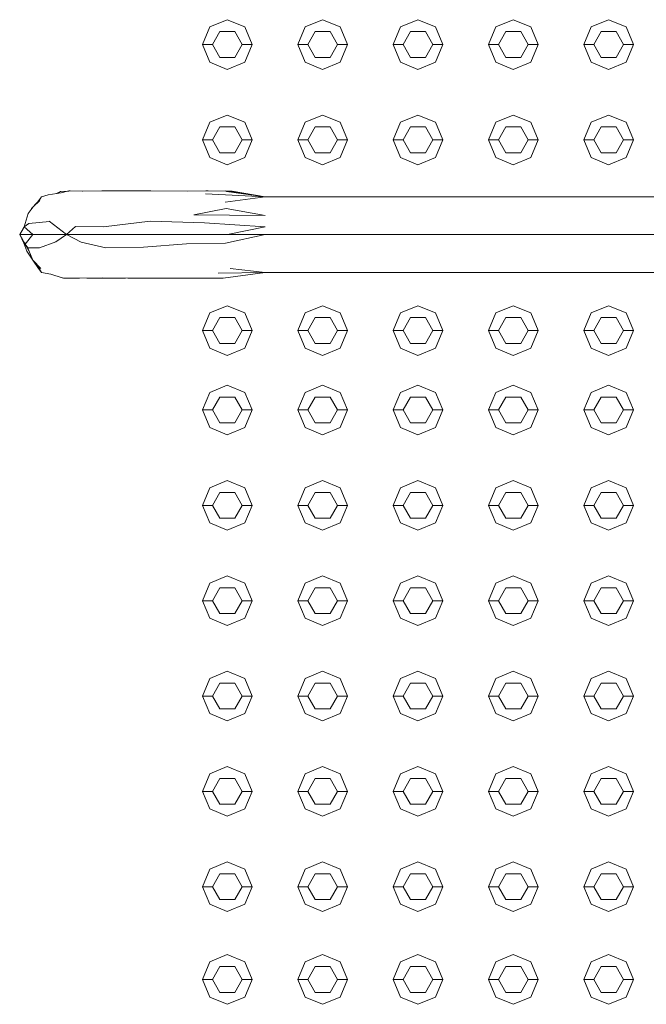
# Model space of a CAD drawing. Header units: millimetres. Extents: x -261 to 187, y -214 to 106.
# Tile 604 of 656: x -215.37 to -215.053, y 11.245 to 11.742. Entities that reach past the tile are written whole.
import ezdxf

# ---------------------------------------------------------------- set-up
doc = ezdxf.new("R2010")
doc.units = ezdxf.units.MM
doc.header["$LTSCALE"] = 0.005
doc.header["$MEASUREMENT"] = 0
doc.layers.add('IFC-Elemento construtivo genérico-Contorno', color=9, linetype='Continuous', lineweight=5)
doc.layers.add('IFC-Escada-Contorno', color=9, linetype='Continuous', lineweight=5)

msp = doc.modelspace()

# ---------------------------------------------------------------- linework, layer by layer
at = {"layer": 'IFC-Elemento construtivo genérico-Contorno', "lineweight": 5}
for p, q in [((-215.27362, 11.73827), (-215.26476, 11.74193)), ((-215.26476, 11.74193), (-215.25591, 11.73827)), ((-215.22553, 11.73827), (-215.21667, 11.74193)), ((-215.21667, 11.74193), (-215.20782, 11.73827)), ((-215.17744, 11.73827), (-215.16858, 11.74193)), ((-215.16858, 11.74193), (-215.15972, 11.73827)), ((-215.12934, 11.73827), (-215.12049, 11.74193)), ((-215.12049, 11.74193), (-215.11163, 11.73827)), ((-215.08125, 11.73827), (-215.0724, 11.74193)), ((-215.0724, 11.74193), (-215.06354, 11.73827)), ((-215.27729, 11.72941), (-215.27362, 11.73827)), ((-215.25591, 11.73827), (-215.25224, 11.72941)), ((-215.22919, 11.72941), (-215.22553, 11.73827)), ((-215.20782, 11.73827), (-215.20415, 11.72941)), ((-215.1811, 11.72941), (-215.17744, 11.73827)), ((-215.15972, 11.73827), (-215.15606, 11.72941)), ((-215.13301, 11.72941), (-215.12934, 11.73827)), ((-215.11163, 11.73827), (-215.10796, 11.72941)), ((-215.08492, 11.72941), (-215.08125, 11.73827)), ((-215.06354, 11.73827), (-215.05987, 11.72941)), ((-215.27228, 11.72941), (-215.26852, 11.73592)), ((-215.26852, 11.73592), (-215.26101, 11.73592)), ((-215.26101, 11.73592), (-215.25725, 11.72941)), ((-215.22418, 11.72941), (-215.22043, 11.73592)), ((-215.22043, 11.73592), (-215.21291, 11.73592)), ((-215.21291, 11.73592), (-215.20916, 11.72941)), ((-215.17609, 11.72941), (-215.17234, 11.73592)), ((-215.17234, 11.73592), (-215.16482, 11.73592)), ((-215.16482, 11.73592), (-215.16107, 11.72941)), ((-215.128, 11.72941), (-215.12425, 11.73592)), ((-215.12425, 11.73592), (-215.11673, 11.73592)), ((-215.11673, 11.73592), (-215.11297, 11.72941)), ((-215.07991, 11.72941), (-215.07615, 11.73592)), ((-215.07615, 11.73592), (-215.06864, 11.73592)), ((-215.06864, 11.73592), (-215.06488, 11.72941)), ((-215.27729, 11.72941), (-215.27228, 11.72941)), ((-215.27729, 11.72941), (-215.27362, 11.72056)), ((-215.27228, 11.72941), (-215.26852, 11.7229)), ((-215.26101, 11.7229), (-215.25725, 11.72941)), ((-215.25725, 11.72941), (-215.25224, 11.72941)), ((-215.25591, 11.72056), (-215.25224, 11.72941)), ((-215.22919, 11.72941), (-215.22418, 11.72941)), ((-215.22919, 11.72941), (-215.22553, 11.72056)), ((-215.22418, 11.72941), (-215.22043, 11.7229)), ((-215.21291, 11.7229), (-215.20916, 11.72941)), ((-215.20916, 11.72941), (-215.20415, 11.72941)), ((-215.20782, 11.72056), (-215.20415, 11.72941)), ((-215.1811, 11.72941), (-215.17609, 11.72941)), ((-215.1811, 11.72941), (-215.17744, 11.72056)), ((-215.17609, 11.72941), (-215.17234, 11.7229)), ((-215.16482, 11.7229), (-215.16107, 11.72941)), ((-215.16107, 11.72941), (-215.15606, 11.72941)), ((-215.15972, 11.72056), (-215.15606, 11.72941)), ((-215.13301, 11.72941), (-215.128, 11.72941)), ((-215.13301, 11.72941), (-215.12934, 11.72056)), ((-215.128, 11.72941), (-215.12425, 11.7229)), ((-215.11673, 11.7229), (-215.11297, 11.72941)), ((-215.11297, 11.72941), (-215.10796, 11.72941)), ((-215.11163, 11.72056), (-215.10796, 11.72941)), ((-215.08492, 11.72941), (-215.07991, 11.72941)), ((-215.08492, 11.72941), (-215.08125, 11.72056)), ((-215.07991, 11.72941), (-215.07615, 11.7229)), ((-215.06864, 11.7229), (-215.06488, 11.72941)), ((-215.06488, 11.72941), (-215.05987, 11.72941)), ((-215.06354, 11.72056), (-215.05987, 11.72941)), ((-215.26852, 11.7229), (-215.26101, 11.7229)), ((-215.22043, 11.7229), (-215.21291, 11.7229)), ((-215.17234, 11.7229), (-215.16482, 11.7229)), ((-215.12425, 11.7229), (-215.11673, 11.7229)), ((-215.07615, 11.7229), (-215.06864, 11.7229)), ((-215.27362, 11.72056), (-215.26476, 11.71689)), ((-215.26476, 11.71689), (-215.25591, 11.72056)), ((-215.22553, 11.72056), (-215.21667, 11.71689)), ((-215.21667, 11.71689), (-215.20782, 11.72056)), ((-215.17744, 11.72056), (-215.16858, 11.71689)), ((-215.16858, 11.71689), (-215.15972, 11.72056)), ((-215.12934, 11.72056), (-215.12049, 11.71689)), ((-215.12049, 11.71689), (-215.11163, 11.72056)), ((-215.08125, 11.72056), (-215.0724, 11.71689)), ((-215.0724, 11.71689), (-215.06354, 11.72056)), ((-215.27362, 11.69018), (-215.26476, 11.69384)), ((-215.26476, 11.69384), (-215.25591, 11.69018)), ((-215.22553, 11.69018), (-215.21667, 11.69384)), ((-215.21667, 11.69384), (-215.20782, 11.69018)), ((-215.17744, 11.69018), (-215.16858, 11.69384)), ((-215.16858, 11.69384), (-215.15972, 11.69018)), ((-215.12934, 11.69018), (-215.12049, 11.69384)), ((-215.12049, 11.69384), (-215.11163, 11.69018)), ((-215.08125, 11.69018), (-215.0724, 11.69384)), ((-215.0724, 11.69384), (-215.06354, 11.69018)), ((-215.27729, 11.68132), (-215.27362, 11.69018)), ((-215.27228, 11.68132), (-215.26852, 11.68783)), ((-215.26852, 11.68783), (-215.26101, 11.68783)), ((-215.26101, 11.68783), (-215.25725, 11.68132)), ((-215.25591, 11.69018), (-215.25224, 11.68132)), ((-215.22919, 11.68132), (-215.22553, 11.69018)), ((-215.22418, 11.68132), (-215.22043, 11.68783)), ((-215.22043, 11.68783), (-215.21291, 11.68783)), ((-215.21291, 11.68783), (-215.20916, 11.68132)), ((-215.20782, 11.69018), (-215.20415, 11.68132)), ((-215.1811, 11.68132), (-215.17744, 11.69018)), ((-215.17609, 11.68132), (-215.17234, 11.68783)), ((-215.17234, 11.68783), (-215.16482, 11.68783)), ((-215.16482, 11.68783), (-215.16107, 11.68132)), ((-215.15972, 11.69018), (-215.15606, 11.68132)), ((-215.13301, 11.68132), (-215.12934, 11.69018)), ((-215.128, 11.68132), (-215.12425, 11.68783)), ((-215.12425, 11.68783), (-215.11673, 11.68783)), ((-215.11673, 11.68783), (-215.11297, 11.68132)), ((-215.11163, 11.69018), (-215.10796, 11.68132)), ((-215.08492, 11.68132), (-215.08125, 11.69018)), ((-215.07991, 11.68132), (-215.07615, 11.68783)), ((-215.07615, 11.68783), (-215.06864, 11.68783)), ((-215.06864, 11.68783), (-215.06488, 11.68132)), ((-215.06354, 11.69018), (-215.05987, 11.68132)), ((-215.27729, 11.68132), (-215.27228, 11.68132)), ((-215.27729, 11.68132), (-215.27362, 11.67247)), ((-215.27228, 11.68132), (-215.26852, 11.67481)), ((-215.26101, 11.67481), (-215.25725, 11.68132)), ((-215.25725, 11.68132), (-215.25224, 11.68132)), ((-215.25591, 11.67247), (-215.25224, 11.68132)), ((-215.22919, 11.68132), (-215.22418, 11.68132)), ((-215.22919, 11.68132), (-215.22553, 11.67247)), ((-215.22418, 11.68132), (-215.22043, 11.67481)), ((-215.21291, 11.67481), (-215.20916, 11.68132)), ((-215.20916, 11.68132), (-215.20415, 11.68132)), ((-215.20782, 11.67247), (-215.20415, 11.68132)), ((-215.1811, 11.68132), (-215.17609, 11.68132)), ((-215.1811, 11.68132), (-215.17744, 11.67247)), ((-215.17609, 11.68132), (-215.17234, 11.67481)), ((-215.16482, 11.67481), (-215.16107, 11.68132)), ((-215.16107, 11.68132), (-215.15606, 11.68132)), ((-215.15972, 11.67247), (-215.15606, 11.68132)), ((-215.13301, 11.68132), (-215.128, 11.68132)), ((-215.13301, 11.68132), (-215.12934, 11.67247)), ((-215.128, 11.68132), (-215.12425, 11.67481)), ((-215.11673, 11.67481), (-215.11297, 11.68132)), ((-215.11297, 11.68132), (-215.10796, 11.68132)), ((-215.11163, 11.67247), (-215.10796, 11.68132)), ((-215.08492, 11.68132), (-215.07991, 11.68132)), ((-215.08492, 11.68132), (-215.08125, 11.67247)), ((-215.07991, 11.68132), (-215.07615, 11.67481)), ((-215.06864, 11.67481), (-215.06488, 11.68132)), ((-215.06488, 11.68132), (-215.05987, 11.68132)), ((-215.06354, 11.67247), (-215.05987, 11.68132)), ((-215.27362, 11.67247), (-215.26476, 11.6688)), ((-215.26852, 11.67481), (-215.26101, 11.67481)), ((-215.26476, 11.6688), (-215.25591, 11.67247)), ((-215.22553, 11.67247), (-215.21667, 11.6688)), ((-215.22043, 11.67481), (-215.21291, 11.67481)), ((-215.21667, 11.6688), (-215.20782, 11.67247)), ((-215.17744, 11.67247), (-215.16858, 11.6688)), ((-215.17234, 11.67481), (-215.16482, 11.67481)), ((-215.16858, 11.6688), (-215.15972, 11.67247)), ((-215.12934, 11.67247), (-215.12049, 11.6688)), ((-215.12425, 11.67481), (-215.11673, 11.67481)), ((-215.12049, 11.6688), (-215.11163, 11.67247)), ((-215.08125, 11.67247), (-215.0724, 11.6688)), ((-215.07615, 11.67481), (-215.06864, 11.67481)), ((-215.0724, 11.6688), (-215.06354, 11.67247)), ((-215.27362, 11.59399), (-215.26476, 11.59766)), ((-215.26476, 11.59766), (-215.25591, 11.59399)), ((-215.22553, 11.59399), (-215.21667, 11.59766)), ((-215.21667, 11.59766), (-215.20782, 11.59399)), ((-215.17744, 11.59399), (-215.16858, 11.59766)), ((-215.16858, 11.59766), (-215.15972, 11.59399)), ((-215.12934, 11.59399), (-215.12049, 11.59766)), ((-215.12049, 11.59766), (-215.11163, 11.59399)), ((-215.08125, 11.59399), (-215.0724, 11.59766)), ((-215.0724, 11.59766), (-215.06354, 11.59399)), ((-215.27729, 11.58514), (-215.27362, 11.59399)), ((-215.25591, 11.59399), (-215.25224, 11.58514)), ((-215.22919, 11.58514), (-215.22553, 11.59399)), ((-215.20782, 11.59399), (-215.20415, 11.58514)), ((-215.1811, 11.58514), (-215.17744, 11.59399)), ((-215.15972, 11.59399), (-215.15606, 11.58514)), ((-215.13301, 11.58514), (-215.12934, 11.59399)), ((-215.11163, 11.59399), (-215.10796, 11.58514)), ((-215.08492, 11.58514), (-215.08125, 11.59399)), ((-215.06354, 11.59399), (-215.05987, 11.58514)), ((-215.27228, 11.58514), (-215.26852, 11.59164)), ((-215.26852, 11.59164), (-215.26101, 11.59164)), ((-215.26101, 11.59164), (-215.25725, 11.58514)), ((-215.22418, 11.58514), (-215.22043, 11.59164)), ((-215.22043, 11.59164), (-215.21291, 11.59164)), ((-215.21291, 11.59164), (-215.20916, 11.58514)), ((-215.17609, 11.58514), (-215.17234, 11.59164)), ((-215.17234, 11.59164), (-215.16482, 11.59164)), ((-215.16482, 11.59164), (-215.16107, 11.58514)), ((-215.128, 11.58514), (-215.12425, 11.59164)), ((-215.12425, 11.59164), (-215.11673, 11.59164)), ((-215.11673, 11.59164), (-215.11297, 11.58514)), ((-215.07991, 11.58514), (-215.07615, 11.59164)), ((-215.07615, 11.59164), (-215.06864, 11.59164)), ((-215.06864, 11.59164), (-215.06488, 11.58514)), ((-215.27729, 11.58514), (-215.27228, 11.58514)), ((-215.27729, 11.58514), (-215.27362, 11.57628)), ((-215.27228, 11.58514), (-215.26852, 11.57863)), ((-215.26101, 11.57863), (-215.25725, 11.58514)), ((-215.25725, 11.58514), (-215.25224, 11.58514)), ((-215.25591, 11.57628), (-215.25224, 11.58514)), ((-215.22919, 11.58514), (-215.22418, 11.58514)), ((-215.22919, 11.58514), (-215.22553, 11.57628)), ((-215.22418, 11.58514), (-215.22043, 11.57863)), ((-215.21291, 11.57863), (-215.20916, 11.58514)), ((-215.20916, 11.58514), (-215.20415, 11.58514)), ((-215.20782, 11.57628), (-215.20415, 11.58514)), ((-215.1811, 11.58514), (-215.17609, 11.58514)), ((-215.1811, 11.58514), (-215.17744, 11.57628)), ((-215.17609, 11.58514), (-215.17234, 11.57863)), ((-215.16482, 11.57863), (-215.16107, 11.58514)), ((-215.16107, 11.58514), (-215.15606, 11.58514)), ((-215.15972, 11.57628), (-215.15606, 11.58514)), ((-215.13301, 11.58514), (-215.128, 11.58514)), ((-215.13301, 11.58514), (-215.12934, 11.57628)), ((-215.128, 11.58514), (-215.12425, 11.57863)), ((-215.11673, 11.57863), (-215.11297, 11.58514)), ((-215.11297, 11.58514), (-215.10796, 11.58514)), ((-215.11163, 11.57628), (-215.10796, 11.58514)), ((-215.08492, 11.58514), (-215.07991, 11.58514)), ((-215.08492, 11.58514), (-215.08125, 11.57628)), ((-215.07991, 11.58514), (-215.07615, 11.57863)), ((-215.06864, 11.57863), (-215.06488, 11.58514)), ((-215.06488, 11.58514), (-215.05987, 11.58514)), ((-215.06354, 11.57628), (-215.05987, 11.58514)), ((-215.26852, 11.57863), (-215.26101, 11.57863)), ((-215.22043, 11.57863), (-215.21291, 11.57863)), ((-215.17234, 11.57863), (-215.16482, 11.57863)), ((-215.12425, 11.57863), (-215.11673, 11.57863)), ((-215.07615, 11.57863), (-215.06864, 11.57863)), ((-215.27362, 11.57628), (-215.26476, 11.57261)), ((-215.26476, 11.57261), (-215.25591, 11.57628)), ((-215.22553, 11.57628), (-215.21667, 11.57261)), ((-215.21667, 11.57261), (-215.20782, 11.57628)), ((-215.17744, 11.57628), (-215.16858, 11.57261)), ((-215.16858, 11.57261), (-215.15972, 11.57628)), ((-215.12934, 11.57628), (-215.12049, 11.57261)), ((-215.12049, 11.57261), (-215.11163, 11.57628)), ((-215.08125, 11.57628), (-215.0724, 11.57261)), ((-215.0724, 11.57261), (-215.06354, 11.57628)), ((-215.27362, 11.55392), (-215.26476, 11.55758)), ((-215.26476, 11.55758), (-215.25591, 11.55392)), ((-215.22553, 11.55392), (-215.21667, 11.55758)), ((-215.21667, 11.55758), (-215.20782, 11.55392)), ((-215.17744, 11.55392), (-215.16858, 11.55758)), ((-215.16858, 11.55758), (-215.15972, 11.55392)), ((-215.12934, 11.55392), (-215.12049, 11.55758)), ((-215.12049, 11.55758), (-215.11163, 11.55392)), ((-215.08125, 11.55392), (-215.0724, 11.55758)), ((-215.0724, 11.55758), (-215.06354, 11.55392)), ((-215.27729, 11.54506), (-215.27362, 11.55392)), ((-215.25591, 11.55392), (-215.25224, 11.54506)), ((-215.22919, 11.54506), (-215.22553, 11.55392)), ((-215.20782, 11.55392), (-215.20415, 11.54506)), ((-215.1811, 11.54506), (-215.17744, 11.55392)), ((-215.15972, 11.55392), (-215.15606, 11.54506)), ((-215.13301, 11.54506), (-215.12934, 11.55392)), ((-215.11163, 11.55392), (-215.10796, 11.54506)), ((-215.08492, 11.54506), (-215.08125, 11.55392)), ((-215.06354, 11.55392), (-215.05987, 11.54506)), ((-215.27228, 11.54506), (-215.26852, 11.55157)), ((-215.26852, 11.55157), (-215.26101, 11.55157)), ((-215.26101, 11.55157), (-215.25725, 11.54506)), ((-215.22418, 11.54506), (-215.22043, 11.55157)), ((-215.22043, 11.55157), (-215.21291, 11.55157)), ((-215.21291, 11.55157), (-215.20916, 11.54506)), ((-215.17609, 11.54506), (-215.17234, 11.55157)), ((-215.17234, 11.55157), (-215.16482, 11.55157)), ((-215.16482, 11.55157), (-215.16107, 11.54506)), ((-215.128, 11.54506), (-215.12425, 11.55157)), ((-215.12425, 11.55157), (-215.11673, 11.55157)), ((-215.11673, 11.55157), (-215.11297, 11.54506)), ((-215.07991, 11.54506), (-215.07615, 11.55157)), ((-215.07615, 11.55157), (-215.06864, 11.55157)), ((-215.06864, 11.55157), (-215.06488, 11.54506)), ((-215.27729, 11.54506), (-215.27228, 11.54506)), ((-215.27729, 11.54506), (-215.27362, 11.53621)), ((-215.27228, 11.54506), (-215.26852, 11.53855)), ((-215.26101, 11.53855), (-215.25725, 11.54506)), ((-215.25725, 11.54506), (-215.25224, 11.54506)), ((-215.25591, 11.53621), (-215.25224, 11.54506)), ((-215.22919, 11.54506), (-215.22418, 11.54506)), ((-215.22919, 11.54506), (-215.22553, 11.53621)), ((-215.22418, 11.54506), (-215.22043, 11.53855)), ((-215.21291, 11.53855), (-215.20916, 11.54506)), ((-215.20916, 11.54506), (-215.20415, 11.54506)), ((-215.20782, 11.53621), (-215.20415, 11.54506)), ((-215.1811, 11.54506), (-215.17609, 11.54506)), ((-215.1811, 11.54506), (-215.17744, 11.53621)), ((-215.17609, 11.54506), (-215.17234, 11.53855)), ((-215.16482, 11.53855), (-215.16107, 11.54506)), ((-215.16107, 11.54506), (-215.15606, 11.54506)), ((-215.15972, 11.53621), (-215.15606, 11.54506)), ((-215.13301, 11.54506), (-215.128, 11.54506)), ((-215.13301, 11.54506), (-215.12934, 11.53621)), ((-215.128, 11.54506), (-215.12425, 11.53855)), ((-215.11673, 11.53855), (-215.11297, 11.54506)), ((-215.11297, 11.54506), (-215.10796, 11.54506)), ((-215.11163, 11.53621), (-215.10796, 11.54506)), ((-215.08492, 11.54506), (-215.07991, 11.54506)), ((-215.08492, 11.54506), (-215.08125, 11.53621)), ((-215.07991, 11.54506), (-215.07615, 11.53855)), ((-215.06864, 11.53855), (-215.06488, 11.54506)), ((-215.06488, 11.54506), (-215.05987, 11.54506)), ((-215.06354, 11.53621), (-215.05987, 11.54506)), ((-215.26852, 11.53855), (-215.26101, 11.53855)), ((-215.22043, 11.53855), (-215.21291, 11.53855)), ((-215.17234, 11.53855), (-215.16482, 11.53855)), ((-215.12425, 11.53855), (-215.11673, 11.53855)), ((-215.07615, 11.53855), (-215.06864, 11.53855)), ((-215.27362, 11.53621), (-215.26476, 11.53254)), ((-215.26476, 11.53254), (-215.25591, 11.53621)), ((-215.22553, 11.53621), (-215.21667, 11.53254)), ((-215.21667, 11.53254), (-215.20782, 11.53621)), ((-215.17744, 11.53621), (-215.16858, 11.53254)), ((-215.16858, 11.53254), (-215.15972, 11.53621)), ((-215.12934, 11.53621), (-215.12049, 11.53254)), ((-215.12049, 11.53254), (-215.11163, 11.53621)), ((-215.08125, 11.53621), (-215.0724, 11.53254)), ((-215.0724, 11.53254), (-215.06354, 11.53621)), ((-215.27362, 11.50583), (-215.26476, 11.50949)), ((-215.26476, 11.50949), (-215.25591, 11.50583)), ((-215.22553, 11.50583), (-215.21667, 11.50949)), ((-215.21667, 11.50949), (-215.20782, 11.50583)), ((-215.17744, 11.50583), (-215.16858, 11.50949)), ((-215.16858, 11.50949), (-215.15972, 11.50583)), ((-215.12934, 11.50583), (-215.12049, 11.50949)), ((-215.12049, 11.50949), (-215.11163, 11.50583)), ((-215.08125, 11.50583), (-215.0724, 11.50949)), ((-215.0724, 11.50949), (-215.06354, 11.50583)), ((-215.27729, 11.49697), (-215.27362, 11.50583)), ((-215.27228, 11.49697), (-215.26852, 11.50348)), ((-215.26852, 11.50348), (-215.26101, 11.50348)), ((-215.26101, 11.50348), (-215.25725, 11.49697)), ((-215.25591, 11.50583), (-215.25224, 11.49697)), ((-215.22919, 11.49697), (-215.22553, 11.50583)), ((-215.22418, 11.49697), (-215.22043, 11.50348)), ((-215.22043, 11.50348), (-215.21291, 11.50348)), ((-215.21291, 11.50348), (-215.20916, 11.49697)), ((-215.20782, 11.50583), (-215.20415, 11.49697)), ((-215.1811, 11.49697), (-215.17744, 11.50583)), ((-215.17609, 11.49697), (-215.17234, 11.50348)), ((-215.17234, 11.50348), (-215.16482, 11.50348)), ((-215.16482, 11.50348), (-215.16107, 11.49697)), ((-215.15972, 11.50583), (-215.15606, 11.49697)), ((-215.13301, 11.49697), (-215.12934, 11.50583)), ((-215.128, 11.49697), (-215.12425, 11.50348)), ((-215.12425, 11.50348), (-215.11673, 11.50348)), ((-215.11673, 11.50348), (-215.11297, 11.49697)), ((-215.11163, 11.50583), (-215.10796, 11.49697)), ((-215.08492, 11.49697), (-215.08125, 11.50583)), ((-215.07991, 11.49697), (-215.07615, 11.50348)), ((-215.07615, 11.50348), (-215.06864, 11.50348)), ((-215.06864, 11.50348), (-215.06488, 11.49697)), ((-215.06354, 11.50583), (-215.05987, 11.49697)), ((-215.27729, 11.49697), (-215.27228, 11.49697)), ((-215.27729, 11.49697), (-215.27362, 11.48811)), ((-215.27228, 11.49697), (-215.26852, 11.49046)), ((-215.26101, 11.49046), (-215.25725, 11.49697)), ((-215.25725, 11.49697), (-215.25224, 11.49697)), ((-215.25591, 11.48811), (-215.25224, 11.49697)), ((-215.22919, 11.49697), (-215.22418, 11.49697)), ((-215.22919, 11.49697), (-215.22553, 11.48811)), ((-215.22418, 11.49697), (-215.22043, 11.49046)), ((-215.21291, 11.49046), (-215.20916, 11.49697)), ((-215.20916, 11.49697), (-215.20415, 11.49697)), ((-215.20782, 11.48811), (-215.20415, 11.49697)), ((-215.1811, 11.49697), (-215.17609, 11.49697)), ((-215.1811, 11.49697), (-215.17744, 11.48811)), ((-215.17609, 11.49697), (-215.17234, 11.49046)), ((-215.16482, 11.49046), (-215.16107, 11.49697)), ((-215.16107, 11.49697), (-215.15606, 11.49697)), ((-215.15972, 11.48811), (-215.15606, 11.49697)), ((-215.13301, 11.49697), (-215.128, 11.49697)), ((-215.13301, 11.49697), (-215.12934, 11.48811)), ((-215.128, 11.49697), (-215.12425, 11.49046)), ((-215.11673, 11.49046), (-215.11297, 11.49697)), ((-215.11297, 11.49697), (-215.10796, 11.49697)), ((-215.11163, 11.48811), (-215.10796, 11.49697)), ((-215.08492, 11.49697), (-215.07991, 11.49697)), ((-215.08492, 11.49697), (-215.08125, 11.48811)), ((-215.07991, 11.49697), (-215.07615, 11.49046)), ((-215.06864, 11.49046), (-215.06488, 11.49697)), ((-215.06488, 11.49697), (-215.05987, 11.49697)), ((-215.06354, 11.48811), (-215.05987, 11.49697)), ((-215.27362, 11.48811), (-215.26476, 11.48445)), ((-215.26852, 11.49046), (-215.26101, 11.49046)), ((-215.26476, 11.48445), (-215.25591, 11.48811)), ((-215.22553, 11.48811), (-215.21667, 11.48445)), ((-215.22043, 11.49046), (-215.21291, 11.49046)), ((-215.21667, 11.48445), (-215.20782, 11.48811)), ((-215.17744, 11.48811), (-215.16858, 11.48445)), ((-215.17234, 11.49046), (-215.16482, 11.49046)), ((-215.16858, 11.48445), (-215.15972, 11.48811)), ((-215.12934, 11.48811), (-215.12049, 11.48445)), ((-215.12425, 11.49046), (-215.11673, 11.49046)), ((-215.12049, 11.48445), (-215.11163, 11.48811)), ((-215.08125, 11.48811), (-215.0724, 11.48445)), ((-215.07615, 11.49046), (-215.06864, 11.49046)), ((-215.0724, 11.48445), (-215.06354, 11.48811)), ((-215.27362, 11.45773), (-215.26476, 11.4614)), ((-215.26476, 11.4614), (-215.25591, 11.45773)), ((-215.22553, 11.45773), (-215.21667, 11.4614)), ((-215.21667, 11.4614), (-215.20782, 11.45773)), ((-215.17744, 11.45773), (-215.16858, 11.4614)), ((-215.16858, 11.4614), (-215.15972, 11.45773)), ((-215.12934, 11.45773), (-215.12049, 11.4614)), ((-215.12049, 11.4614), (-215.11163, 11.45773)), ((-215.08125, 11.45773), (-215.0724, 11.4614)), ((-215.0724, 11.4614), (-215.06354, 11.45773)), ((-215.27729, 11.44888), (-215.27362, 11.45773)), ((-215.27228, 11.44888), (-215.26852, 11.45538)), ((-215.26852, 11.45538), (-215.26101, 11.45538)), ((-215.26101, 11.45538), (-215.25725, 11.44888)), ((-215.25591, 11.45773), (-215.25224, 11.44888)), ((-215.22919, 11.44888), (-215.22553, 11.45773)), ((-215.22418, 11.44888), (-215.22043, 11.45538)), ((-215.22043, 11.45538), (-215.21291, 11.45538)), ((-215.21291, 11.45538), (-215.20916, 11.44888)), ((-215.20782, 11.45773), (-215.20415, 11.44888)), ((-215.1811, 11.44888), (-215.17744, 11.45773)), ((-215.17609, 11.44888), (-215.17234, 11.45538)), ((-215.17234, 11.45538), (-215.16482, 11.45538)), ((-215.16482, 11.45538), (-215.16107, 11.44888)), ((-215.15972, 11.45773), (-215.15606, 11.44888)), ((-215.13301, 11.44888), (-215.12934, 11.45773)), ((-215.128, 11.44888), (-215.12425, 11.45538)), ((-215.12425, 11.45538), (-215.11673, 11.45538)), ((-215.11673, 11.45538), (-215.11297, 11.44888)), ((-215.11163, 11.45773), (-215.10796, 11.44888)), ((-215.08492, 11.44888), (-215.08125, 11.45773)), ((-215.07991, 11.44888), (-215.07615, 11.45538)), ((-215.07615, 11.45538), (-215.06864, 11.45538)), ((-215.06864, 11.45538), (-215.06488, 11.44888)), ((-215.06354, 11.45773), (-215.05987, 11.44888)), ((-215.27729, 11.44888), (-215.27228, 11.44888)), ((-215.27729, 11.44888), (-215.27362, 11.44002)), ((-215.27228, 11.44888), (-215.26852, 11.44237)), ((-215.26101, 11.44237), (-215.25725, 11.44888)), ((-215.25725, 11.44888), (-215.25224, 11.44888)), ((-215.25591, 11.44002), (-215.25224, 11.44888)), ((-215.22919, 11.44888), (-215.22418, 11.44888)), ((-215.22919, 11.44888), (-215.22553, 11.44002)), ((-215.22418, 11.44888), (-215.22043, 11.44237)), ((-215.21291, 11.44237), (-215.20916, 11.44888)), ((-215.20916, 11.44888), (-215.20415, 11.44888)), ((-215.20782, 11.44002), (-215.20415, 11.44888)), ((-215.1811, 11.44888), (-215.17609, 11.44888)), ((-215.1811, 11.44888), (-215.17744, 11.44002)), ((-215.17609, 11.44888), (-215.17234, 11.44237)), ((-215.16482, 11.44237), (-215.16107, 11.44888)), ((-215.16107, 11.44888), (-215.15606, 11.44888)), ((-215.15972, 11.44002), (-215.15606, 11.44888)), ((-215.13301, 11.44888), (-215.128, 11.44888)), ((-215.13301, 11.44888), (-215.12934, 11.44002)), ((-215.128, 11.44888), (-215.12425, 11.44237)), ((-215.11673, 11.44237), (-215.11297, 11.44888)), ((-215.11297, 11.44888), (-215.10796, 11.44888)), ((-215.11163, 11.44002), (-215.10796, 11.44888)), ((-215.08492, 11.44888), (-215.07991, 11.44888)), ((-215.08492, 11.44888), (-215.08125, 11.44002)), ((-215.07991, 11.44888), (-215.07615, 11.44237)), ((-215.06864, 11.44237), (-215.06488, 11.44888)), ((-215.06488, 11.44888), (-215.05987, 11.44888)), ((-215.06354, 11.44002), (-215.05987, 11.44888)), ((-215.27362, 11.44002), (-215.26476, 11.43635)), ((-215.26852, 11.44237), (-215.26101, 11.44237)), ((-215.26476, 11.43635), (-215.25591, 11.44002)), ((-215.22553, 11.44002), (-215.21667, 11.43635)), ((-215.22043, 11.44237), (-215.21291, 11.44237)), ((-215.21667, 11.43635), (-215.20782, 11.44002)), ((-215.17744, 11.44002), (-215.16858, 11.43635)), ((-215.17234, 11.44237), (-215.16482, 11.44237)), ((-215.16858, 11.43635), (-215.15972, 11.44002)), ((-215.12934, 11.44002), (-215.12049, 11.43635)), ((-215.12425, 11.44237), (-215.11673, 11.44237)), ((-215.12049, 11.43635), (-215.11163, 11.44002)), ((-215.08125, 11.44002), (-215.0724, 11.43635)), ((-215.07615, 11.44237), (-215.06864, 11.44237)), ((-215.0724, 11.43635), (-215.06354, 11.44002)), ((-215.27362, 11.40964), (-215.26476, 11.41331)), ((-215.26476, 11.41331), (-215.25591, 11.40964)), ((-215.22553, 11.40964), (-215.21667, 11.41331)), ((-215.21667, 11.41331), (-215.20782, 11.40964)), ((-215.17744, 11.40964), (-215.16858, 11.41331)), ((-215.16858, 11.41331), (-215.15972, 11.40964)), ((-215.12934, 11.40964), (-215.12049, 11.41331)), ((-215.12049, 11.41331), (-215.11163, 11.40964)), ((-215.08125, 11.40964), (-215.0724, 11.41331)), ((-215.0724, 11.41331), (-215.06354, 11.40964)), ((-215.27729, 11.40079), (-215.27362, 11.40964)), ((-215.25591, 11.40964), (-215.25224, 11.40079)), ((-215.22919, 11.40079), (-215.22553, 11.40964)), ((-215.20782, 11.40964), (-215.20415, 11.40079)), ((-215.1811, 11.40079), (-215.17744, 11.40964)), ((-215.15972, 11.40964), (-215.15606, 11.40079)), ((-215.13301, 11.40079), (-215.12934, 11.40964)), ((-215.11163, 11.40964), (-215.10796, 11.40079)), ((-215.08492, 11.40079), (-215.08125, 11.40964)), ((-215.06354, 11.40964), (-215.05987, 11.40079)), ((-215.27228, 11.40079), (-215.26852, 11.40729)), ((-215.26852, 11.40729), (-215.26101, 11.40729)), ((-215.26101, 11.40729), (-215.25725, 11.40079)), ((-215.22418, 11.40079), (-215.22043, 11.40729)), ((-215.22043, 11.40729), (-215.21291, 11.40729)), ((-215.21291, 11.40729), (-215.20916, 11.40079)), ((-215.17609, 11.40079), (-215.17234, 11.40729)), ((-215.17234, 11.40729), (-215.16482, 11.40729)), ((-215.16482, 11.40729), (-215.16107, 11.40079)), ((-215.128, 11.40079), (-215.12425, 11.40729)), ((-215.12425, 11.40729), (-215.11673, 11.40729)), ((-215.11673, 11.40729), (-215.11297, 11.40079)), ((-215.07991, 11.40079), (-215.07615, 11.40729)), ((-215.07615, 11.40729), (-215.06864, 11.40729)), ((-215.06864, 11.40729), (-215.06488, 11.40079)), ((-215.27729, 11.40079), (-215.27228, 11.40079)), ((-215.27729, 11.40079), (-215.27362, 11.39193)), ((-215.27228, 11.40079), (-215.26852, 11.39428)), ((-215.26101, 11.39428), (-215.25725, 11.40079)), ((-215.25725, 11.40079), (-215.25224, 11.40079)), ((-215.25591, 11.39193), (-215.25224, 11.40079)), ((-215.22919, 11.40079), (-215.22418, 11.40079)), ((-215.22919, 11.40079), (-215.22553, 11.39193)), ((-215.22418, 11.40079), (-215.22043, 11.39428)), ((-215.21291, 11.39428), (-215.20916, 11.40079)), ((-215.20916, 11.40079), (-215.20415, 11.40079)), ((-215.20782, 11.39193), (-215.20415, 11.40079)), ((-215.1811, 11.40079), (-215.17609, 11.40079)), ((-215.1811, 11.40079), (-215.17744, 11.39193)), ((-215.17609, 11.40079), (-215.17234, 11.39428)), ((-215.16482, 11.39428), (-215.16107, 11.40079)), ((-215.16107, 11.40079), (-215.15606, 11.40079)), ((-215.15972, 11.39193), (-215.15606, 11.40079)), ((-215.13301, 11.40079), (-215.128, 11.40079)), ((-215.13301, 11.40079), (-215.12934, 11.39193)), ((-215.128, 11.40079), (-215.12425, 11.39428)), ((-215.11673, 11.39428), (-215.11297, 11.40079)), ((-215.11297, 11.40079), (-215.10796, 11.40079)), ((-215.11163, 11.39193), (-215.10796, 11.40079)), ((-215.08492, 11.40079), (-215.07991, 11.40079)), ((-215.08492, 11.40079), (-215.08125, 11.39193)), ((-215.07991, 11.40079), (-215.07615, 11.39428)), ((-215.06864, 11.39428), (-215.06488, 11.40079)), ((-215.06488, 11.40079), (-215.05987, 11.40079)), ((-215.06354, 11.39193), (-215.05987, 11.40079)), ((-215.26852, 11.39428), (-215.26101, 11.39428)), ((-215.22043, 11.39428), (-215.21291, 11.39428)), ((-215.17234, 11.39428), (-215.16482, 11.39428)), ((-215.12425, 11.39428), (-215.11673, 11.39428)), ((-215.07615, 11.39428), (-215.06864, 11.39428)), ((-215.27362, 11.39193), (-215.26476, 11.38826)), ((-215.26476, 11.38826), (-215.25591, 11.39193)), ((-215.22553, 11.39193), (-215.21667, 11.38826)), ((-215.21667, 11.38826), (-215.20782, 11.39193)), ((-215.17744, 11.39193), (-215.16858, 11.38826)), ((-215.16858, 11.38826), (-215.15972, 11.39193)), ((-215.12934, 11.39193), (-215.12049, 11.38826)), ((-215.12049, 11.38826), (-215.11163, 11.39193)), ((-215.08125, 11.39193), (-215.0724, 11.38826)), ((-215.0724, 11.38826), (-215.06354, 11.39193)), ((-215.27362, 11.36155), (-215.26476, 11.36522)), ((-215.26476, 11.36522), (-215.25591, 11.36155)), ((-215.22553, 11.36155), (-215.21667, 11.36522)), ((-215.21667, 11.36522), (-215.20782, 11.36155)), ((-215.17744, 11.36155), (-215.16858, 11.36522)), ((-215.16858, 11.36522), (-215.15972, 11.36155)), ((-215.12934, 11.36155), (-215.12049, 11.36522)), ((-215.12049, 11.36522), (-215.11163, 11.36155)), ((-215.08125, 11.36155), (-215.0724, 11.36522)), ((-215.0724, 11.36522), (-215.06354, 11.36155)), ((-215.27729, 11.35269), (-215.27362, 11.36155)), ((-215.27228, 11.35269), (-215.26852, 11.3592)), ((-215.26852, 11.3592), (-215.26101, 11.3592)), ((-215.26101, 11.3592), (-215.25725, 11.35269)), ((-215.25591, 11.36155), (-215.25224, 11.35269)), ((-215.22919, 11.35269), (-215.22553, 11.36155)), ((-215.22418, 11.35269), (-215.22043, 11.3592)), ((-215.22043, 11.3592), (-215.21291, 11.3592)), ((-215.21291, 11.3592), (-215.20916, 11.35269)), ((-215.20782, 11.36155), (-215.20415, 11.35269)), ((-215.1811, 11.35269), (-215.17744, 11.36155)), ((-215.17609, 11.35269), (-215.17234, 11.3592)), ((-215.17234, 11.3592), (-215.16482, 11.3592)), ((-215.16482, 11.3592), (-215.16107, 11.35269)), ((-215.15972, 11.36155), (-215.15606, 11.35269)), ((-215.13301, 11.35269), (-215.12934, 11.36155)), ((-215.128, 11.35269), (-215.12425, 11.3592)), ((-215.12425, 11.3592), (-215.11673, 11.3592)), ((-215.11673, 11.3592), (-215.11297, 11.35269)), ((-215.11163, 11.36155), (-215.10796, 11.35269)), ((-215.08492, 11.35269), (-215.08125, 11.36155)), ((-215.07991, 11.35269), (-215.07615, 11.3592)), ((-215.07615, 11.3592), (-215.06864, 11.3592)), ((-215.06864, 11.3592), (-215.06488, 11.35269)), ((-215.06354, 11.36155), (-215.05987, 11.35269)), ((-215.27729, 11.35269), (-215.27228, 11.35269)), ((-215.27729, 11.35269), (-215.27362, 11.34384)), ((-215.27228, 11.35269), (-215.26852, 11.34619)), ((-215.26101, 11.34619), (-215.25725, 11.35269)), ((-215.25725, 11.35269), (-215.25224, 11.35269)), ((-215.25591, 11.34384), (-215.25224, 11.35269)), ((-215.22919, 11.35269), (-215.22418, 11.35269)), ((-215.22919, 11.35269), (-215.22553, 11.34384)), ((-215.22418, 11.35269), (-215.22043, 11.34619)), ((-215.21291, 11.34619), (-215.20916, 11.35269)), ((-215.20916, 11.35269), (-215.20415, 11.35269)), ((-215.20782, 11.34384), (-215.20415, 11.35269)), ((-215.1811, 11.35269), (-215.17609, 11.35269)), ((-215.1811, 11.35269), (-215.17744, 11.34384)), ((-215.17609, 11.35269), (-215.17234, 11.34619)), ((-215.16482, 11.34619), (-215.16107, 11.35269)), ((-215.16107, 11.35269), (-215.15606, 11.35269)), ((-215.15972, 11.34384), (-215.15606, 11.35269)), ((-215.13301, 11.35269), (-215.128, 11.35269)), ((-215.13301, 11.35269), (-215.12934, 11.34384)), ((-215.128, 11.35269), (-215.12425, 11.34619)), ((-215.11673, 11.34619), (-215.11297, 11.35269)), ((-215.11297, 11.35269), (-215.10796, 11.35269)), ((-215.11163, 11.34384), (-215.10796, 11.35269)), ((-215.08492, 11.35269), (-215.07991, 11.35269)), ((-215.08492, 11.35269), (-215.08125, 11.34384)), ((-215.07991, 11.35269), (-215.07615, 11.34619)), ((-215.06864, 11.34619), (-215.06488, 11.35269)), ((-215.06488, 11.35269), (-215.05987, 11.35269)), ((-215.06354, 11.34384), (-215.05987, 11.35269)), ((-215.27362, 11.34384), (-215.26476, 11.34017)), ((-215.26852, 11.34619), (-215.26101, 11.34619)), ((-215.26476, 11.34017), (-215.25591, 11.34384)), ((-215.22553, 11.34384), (-215.21667, 11.34017)), ((-215.22043, 11.34619), (-215.21291, 11.34619)), ((-215.21667, 11.34017), (-215.20782, 11.34384)), ((-215.17744, 11.34384), (-215.16858, 11.34017)), ((-215.17234, 11.34619), (-215.16482, 11.34619)), ((-215.16858, 11.34017), (-215.15972, 11.34384)), ((-215.12934, 11.34384), (-215.12049, 11.34017)), ((-215.12425, 11.34619), (-215.11673, 11.34619)), ((-215.12049, 11.34017), (-215.11163, 11.34384)), ((-215.08125, 11.34384), (-215.0724, 11.34017)), ((-215.07615, 11.34619), (-215.06864, 11.34619)), ((-215.0724, 11.34017), (-215.06354, 11.34384)), ((-215.27362, 11.31346), (-215.26476, 11.31713)), ((-215.26476, 11.31713), (-215.25591, 11.31346)), ((-215.22553, 11.31346), (-215.21667, 11.31713)), ((-215.21667, 11.31713), (-215.20782, 11.31346)), ((-215.17744, 11.31346), (-215.16858, 11.31713)), ((-215.16858, 11.31713), (-215.15972, 11.31346)), ((-215.12934, 11.31346), (-215.12049, 11.31713)), ((-215.12049, 11.31713), (-215.11163, 11.31346)), ((-215.08125, 11.31346), (-215.0724, 11.31713)), ((-215.0724, 11.31713), (-215.06354, 11.31346)), ((-215.27729, 11.3046), (-215.27362, 11.31346)), ((-215.27228, 11.3046), (-215.26852, 11.31111)), ((-215.26852, 11.31111), (-215.26101, 11.31111)), ((-215.26101, 11.31111), (-215.25725, 11.3046)), ((-215.25591, 11.31346), (-215.25224, 11.3046)), ((-215.22919, 11.3046), (-215.22553, 11.31346)), ((-215.22418, 11.3046), (-215.22043, 11.31111)), ((-215.22043, 11.31111), (-215.21291, 11.31111)), ((-215.21291, 11.31111), (-215.20916, 11.3046)), ((-215.20782, 11.31346), (-215.20415, 11.3046)), ((-215.1811, 11.3046), (-215.17744, 11.31346)), ((-215.17609, 11.3046), (-215.17234, 11.31111)), ((-215.17234, 11.31111), (-215.16482, 11.31111)), ((-215.16482, 11.31111), (-215.16107, 11.3046)), ((-215.15972, 11.31346), (-215.15606, 11.3046)), ((-215.13301, 11.3046), (-215.12934, 11.31346)), ((-215.128, 11.3046), (-215.12425, 11.31111)), ((-215.12425, 11.31111), (-215.11673, 11.31111)), ((-215.11673, 11.31111), (-215.11297, 11.3046)), ((-215.11163, 11.31346), (-215.10796, 11.3046)), ((-215.08492, 11.3046), (-215.08125, 11.31346)), ((-215.07991, 11.3046), (-215.07615, 11.31111)), ((-215.07615, 11.31111), (-215.06864, 11.31111)), ((-215.06864, 11.31111), (-215.06488, 11.3046)), ((-215.06354, 11.31346), (-215.05987, 11.3046)), ((-215.27729, 11.3046), (-215.27228, 11.3046)), ((-215.27729, 11.3046), (-215.27362, 11.29575)), ((-215.27228, 11.3046), (-215.26852, 11.2981)), ((-215.26101, 11.2981), (-215.25725, 11.3046)), ((-215.25725, 11.3046), (-215.25224, 11.3046)), ((-215.25591, 11.29575), (-215.25224, 11.3046)), ((-215.22919, 11.3046), (-215.22418, 11.3046)), ((-215.22919, 11.3046), (-215.22553, 11.29575)), ((-215.22418, 11.3046), (-215.22043, 11.2981)), ((-215.21291, 11.2981), (-215.20916, 11.3046)), ((-215.20916, 11.3046), (-215.20415, 11.3046)), ((-215.20782, 11.29575), (-215.20415, 11.3046)), ((-215.1811, 11.3046), (-215.17609, 11.3046)), ((-215.1811, 11.3046), (-215.17744, 11.29575)), ((-215.17609, 11.3046), (-215.17234, 11.2981)), ((-215.16482, 11.2981), (-215.16107, 11.3046)), ((-215.16107, 11.3046), (-215.15606, 11.3046)), ((-215.15972, 11.29575), (-215.15606, 11.3046)), ((-215.13301, 11.3046), (-215.128, 11.3046)), ((-215.13301, 11.3046), (-215.12934, 11.29575)), ((-215.128, 11.3046), (-215.12425, 11.2981)), ((-215.11673, 11.2981), (-215.11297, 11.3046)), ((-215.11297, 11.3046), (-215.10796, 11.3046)), ((-215.11163, 11.29575), (-215.10796, 11.3046)), ((-215.08492, 11.3046), (-215.07991, 11.3046)), ((-215.08492, 11.3046), (-215.08125, 11.29575)), ((-215.07991, 11.3046), (-215.07615, 11.2981)), ((-215.06864, 11.2981), (-215.06488, 11.3046)), ((-215.06488, 11.3046), (-215.05987, 11.3046)), ((-215.06354, 11.29575), (-215.05987, 11.3046)), ((-215.27362, 11.29575), (-215.26476, 11.29208)), ((-215.26852, 11.2981), (-215.26101, 11.2981)), ((-215.26476, 11.29208), (-215.25591, 11.29575)), ((-215.22553, 11.29575), (-215.21667, 11.29208)), ((-215.22043, 11.2981), (-215.21291, 11.2981)), ((-215.21667, 11.29208), (-215.20782, 11.29575)), ((-215.17744, 11.29575), (-215.16858, 11.29208)), ((-215.17234, 11.2981), (-215.16482, 11.2981)), ((-215.16858, 11.29208), (-215.15972, 11.29575)), ((-215.12934, 11.29575), (-215.12049, 11.29208)), ((-215.12425, 11.2981), (-215.11673, 11.2981)), ((-215.12049, 11.29208), (-215.11163, 11.29575)), ((-215.08125, 11.29575), (-215.0724, 11.29208)), ((-215.07615, 11.2981), (-215.06864, 11.2981)), ((-215.0724, 11.29208), (-215.06354, 11.29575)), ((-215.27362, 11.26666), (-215.26476, 11.27033)), ((-215.26476, 11.27033), (-215.25591, 11.26666)), ((-215.22553, 11.26666), (-215.21667, 11.27033)), ((-215.21667, 11.27033), (-215.20782, 11.26666)), ((-215.17744, 11.26666), (-215.16858, 11.27033)), ((-215.16858, 11.27033), (-215.15972, 11.26666)), ((-215.12934, 11.26666), (-215.12049, 11.27033)), ((-215.12049, 11.27033), (-215.11163, 11.26666)), ((-215.08125, 11.26666), (-215.0724, 11.27033)), ((-215.0724, 11.27033), (-215.06354, 11.26666)), ((-215.27729, 11.2578), (-215.27362, 11.26666)), ((-215.27228, 11.2578), (-215.26852, 11.26431)), ((-215.26852, 11.26431), (-215.26101, 11.26431)), ((-215.26101, 11.26431), (-215.25725, 11.2578)), ((-215.25591, 11.26666), (-215.25224, 11.2578)), ((-215.22919, 11.2578), (-215.22553, 11.26666)), ((-215.22418, 11.2578), (-215.22043, 11.26431)), ((-215.22043, 11.26431), (-215.21291, 11.26431)), ((-215.21291, 11.26431), (-215.20916, 11.2578)), ((-215.20782, 11.26666), (-215.20415, 11.2578)), ((-215.1811, 11.2578), (-215.17744, 11.26666)), ((-215.17609, 11.2578), (-215.17234, 11.26431)), ((-215.17234, 11.26431), (-215.16482, 11.26431)), ((-215.16482, 11.26431), (-215.16107, 11.2578)), ((-215.15972, 11.26666), (-215.15606, 11.2578)), ((-215.13301, 11.2578), (-215.12934, 11.26666)), ((-215.128, 11.2578), (-215.12425, 11.26431)), ((-215.12425, 11.26431), (-215.11673, 11.26431)), ((-215.11673, 11.26431), (-215.11297, 11.2578)), ((-215.11163, 11.26666), (-215.10796, 11.2578)), ((-215.08492, 11.2578), (-215.08125, 11.26666)), ((-215.07991, 11.2578), (-215.07615, 11.26431)), ((-215.07615, 11.26431), (-215.06864, 11.26431)), ((-215.06864, 11.26431), (-215.06488, 11.2578)), ((-215.06354, 11.26666), (-215.05987, 11.2578)), ((-215.27729, 11.2578), (-215.27228, 11.2578)), ((-215.27729, 11.2578), (-215.27362, 11.24895)), ((-215.27228, 11.2578), (-215.26852, 11.2513)), ((-215.26101, 11.2513), (-215.25725, 11.2578)), ((-215.25725, 11.2578), (-215.25224, 11.2578)), ((-215.25591, 11.24895), (-215.25224, 11.2578)), ((-215.22919, 11.2578), (-215.22418, 11.2578)), ((-215.22919, 11.2578), (-215.22553, 11.24895)), ((-215.22418, 11.2578), (-215.22043, 11.2513)), ((-215.21291, 11.2513), (-215.20916, 11.2578)), ((-215.20916, 11.2578), (-215.20415, 11.2578)), ((-215.20782, 11.24895), (-215.20415, 11.2578)), ((-215.1811, 11.2578), (-215.17609, 11.2578)), ((-215.1811, 11.2578), (-215.17744, 11.24895)), ((-215.17609, 11.2578), (-215.17234, 11.2513)), ((-215.16482, 11.2513), (-215.16107, 11.2578)), ((-215.16107, 11.2578), (-215.15606, 11.2578)), ((-215.15972, 11.24895), (-215.15606, 11.2578)), ((-215.13301, 11.2578), (-215.128, 11.2578)), ((-215.13301, 11.2578), (-215.12934, 11.24895)), ((-215.128, 11.2578), (-215.12425, 11.2513)), ((-215.11673, 11.2513), (-215.11297, 11.2578)), ((-215.11297, 11.2578), (-215.10796, 11.2578)), ((-215.11163, 11.24895), (-215.10796, 11.2578)), ((-215.08492, 11.2578), (-215.07991, 11.2578)), ((-215.08492, 11.2578), (-215.08125, 11.24895)), ((-215.07991, 11.2578), (-215.07615, 11.2513)), ((-215.06864, 11.2513), (-215.06488, 11.2578)), ((-215.06488, 11.2578), (-215.05987, 11.2578)), ((-215.06354, 11.24895), (-215.05987, 11.2578)), ((-215.26852, 11.2513), (-215.26101, 11.2513)), ((-215.22043, 11.2513), (-215.21291, 11.2513)), ((-215.17234, 11.2513), (-215.16482, 11.2513)), ((-215.12425, 11.2513), (-215.11673, 11.2513)), ((-215.07615, 11.2513), (-215.06864, 11.2513)), ((-215.27362, 11.24895), (-215.26476, 11.24528)), ((-215.26476, 11.24528), (-215.25591, 11.24895)), ((-215.22553, 11.24895), (-215.21667, 11.24528)), ((-215.21667, 11.24528), (-215.20782, 11.24895)), ((-215.17744, 11.24895), (-215.16858, 11.24528)), ((-215.16858, 11.24528), (-215.15972, 11.24895)), ((-215.12934, 11.24895), (-215.12049, 11.24528)), ((-215.12049, 11.24528), (-215.11163, 11.24895)), ((-215.08125, 11.24895), (-215.0724, 11.24528)), ((-215.0724, 11.24528), (-215.06354, 11.24895))]:
    msp.add_line(p, q, dxfattribs=at)
at = {"layer": 'IFC-Escada-Contorno', "lineweight": 5}
for p, q in [((-215.3605, 11.64989), (-215.35848, 11.65264)), ((-215.35991, 11.65016), (-215.35848, 11.65264)), ((-215.35991, 11.65016), (-215.35848, 11.65264)), ((-215.35991, 11.65016), (-215.35848, 11.65264)), ((-215.35991, 11.65016), (-215.35848, 11.65264)), ((-215.35848, 11.65264), (-215.35507, 11.65358)), ((-215.35507, 11.65358), (-215.34858, 11.65463)), ((-215.35095, 11.65425), (-215.34896, 11.65534)), ((-215.35046, 11.65433), (-215.34896, 11.65534)), ((-215.34896, 11.65534), (-215.34476, 11.65551)), ((-215.34858, 11.65463), (-215.34469, 11.65553)), ((-215.34469, 11.65553), (-215.33795, 11.65538)), ((-215.34449, 11.65553), (-215.34403, 11.65555)), ((-215.34403, 11.65555), (-215.33758, 11.65551)), ((-215.34389, 11.65551), (-215.34385, 11.65555)), ((-215.33795, 11.65538), (-215.32796, 11.65554)), ((-215.33758, 11.65551), (-215.32838, 11.65553)), ((-215.32796, 11.65554), (-215.30331, 11.65553)), ((-215.30817, 11.65554), (-215.30748, 11.65553)), ((-215.30331, 11.65553), (-215.28484, 11.65551)), ((-215.28484, 11.65551), (-215.26584, 11.65555)), ((-215.27576, 11.65412), (-215.24567, 11.65264)), ((-215.27554, 11.65553), (-215.27523, 11.65553)), ((-215.27523, 11.65553), (-215.27519, 11.65553)), ((-215.27523, 11.65553), (-215.27443, 11.65553)), ((-215.26584, 11.65555), (-215.24567, 11.65264)), ((-215.26576, 11.64989), (-215.24567, 11.65264)), ((-215.26548, 11.6555), (-215.26224, 11.65549)), ((-215.26516, 11.65534), (-215.24567, 11.65264)), ((-215.26224, 11.65549), (-215.24567, 11.65264)), ((-215.24567, 11.65264), (-215.04689, 11.65264)), ((-215.3652, 11.64424), (-215.3627, 11.64749)), ((-215.36362, 11.6463), (-215.36358, 11.64662)), ((-215.36358, 11.64662), (-215.3605, 11.64989)), ((-215.3627, 11.64749), (-215.3593, 11.65075)), ((-215.28161, 11.64357), (-215.26533, 11.64662)), ((-215.26533, 11.64662), (-215.24567, 11.64309)), ((-215.36724, 11.63747), (-215.3652, 11.64424)), ((-215.28161, 11.64357), (-215.24567, 11.64309)), ((-215.3695, 11.63355), (-215.36723, 11.63747)), ((-215.3695, 11.63355), (-215.36734, 11.6373)), ((-215.3695, 11.63355), (-215.36761, 11.63682)), ((-215.36761, 11.63682), (-215.36736, 11.63726)), ((-215.36724, 11.63747), (-215.3628, 11.63355)), ((-215.36723, 11.63747), (-215.36491, 11.63914)), ((-215.36491, 11.63914), (-215.35451, 11.64017)), ((-215.35461, 11.64024), (-215.34585, 11.63355)), ((-215.34585, 11.63355), (-215.34141, 11.63762)), ((-215.34141, 11.63762), (-215.32721, 11.6374)), ((-215.32721, 11.6374), (-215.30369, 11.64031)), ((-215.30369, 11.64031), (-215.27619, 11.63941)), ((-215.27619, 11.63941), (-215.24567, 11.63747)), ((-215.26459, 11.63355), (-215.24567, 11.63747)), ((-215.3695, 11.63355), (-215.36675, 11.62878)), ((-215.3695, 11.63355), (-215.3628, 11.63355)), ((-215.3695, 11.63355), (-215.36745, 11.62929)), ((-215.3695, 11.63355), (-215.36761, 11.63028)), ((-215.36675, 11.62878), (-215.3628, 11.63355)), ((-215.3628, 11.63355), (-215.35768, 11.63355)), ((-215.35768, 11.63355), (-215.3561, 11.63355)), ((-215.3561, 11.63355), (-215.35176, 11.63355)), ((-215.35176, 11.63355), (-215.34585, 11.63355)), ((-215.35128, 11.62983), (-215.34585, 11.63355)), ((-215.34585, 11.63355), (-215.33027, 11.63355)), ((-215.34585, 11.63355), (-215.33851, 11.6297)), ((-215.33027, 11.63355), (-215.3208, 11.63355)), ((-215.3208, 11.63355), (-215.31468, 11.63355)), ((-215.31468, 11.63355), (-215.29909, 11.63355)), ((-215.29909, 11.63355), (-215.29576, 11.63355)), ((-215.29576, 11.63355), (-215.28351, 11.63355)), ((-215.28351, 11.63355), (-215.27071, 11.63355)), ((-215.27071, 11.63355), (-215.26459, 11.63355)), ((-215.26568, 11.62929), (-215.24567, 11.63355)), ((-215.26459, 11.63355), (-215.24567, 11.63355)), ((-215.24567, 11.63355), (-215.04689, 11.63355)), ((-215.36761, 11.63028), (-215.36675, 11.62878)), ((-215.36745, 11.62929), (-215.36585, 11.62519)), ((-215.36714, 11.62947), (-215.36486, 11.62552)), ((-215.36675, 11.62878), (-215.36572, 11.627)), ((-215.36675, 11.62878), (-215.36542, 11.62685)), ((-215.36675, 11.62878), (-215.36486, 11.62552)), ((-215.36572, 11.627), (-215.36486, 11.62552)), ((-215.36542, 11.62685), (-215.35946, 11.62679)), ((-215.36542, 11.62685), (-215.36486, 11.62552)), ((-215.35946, 11.62679), (-215.35128, 11.62983)), ((-215.33851, 11.6297), (-215.32601, 11.62691)), ((-215.32601, 11.62691), (-215.30696, 11.62721)), ((-215.30696, 11.62721), (-215.28539, 11.62891)), ((-215.28539, 11.62891), (-215.26568, 11.62929)), ((-215.36585, 11.62519), (-215.36285, 11.62056)), ((-215.36486, 11.62552), (-215.36281, 11.62057)), ((-215.36285, 11.62056), (-215.36003, 11.61646)), ((-215.36281, 11.62057), (-215.35889, 11.61645)), ((-215.36077, 11.61842), (-215.35848, 11.61446)), ((-215.36077, 11.61842), (-215.35848, 11.61446)), ((-215.36077, 11.61842), (-215.35848, 11.61446)), ((-215.36076, 11.61841), (-215.35848, 11.61446)), ((-215.36003, 11.61646), (-215.35848, 11.61446)), ((-215.35848, 11.61446), (-215.35371, 11.61349)), ((-215.35371, 11.61349), (-215.34815, 11.61178)), ((-215.34815, 11.61178), (-215.34116, 11.61162)), ((-215.34774, 11.61177), (-215.34743, 11.61161)), ((-215.26934, 11.61414), (-215.24567, 11.61446)), ((-215.26692, 11.61161), (-215.24567, 11.61446)), ((-215.26331, 11.61646), (-215.24567, 11.61446)), ((-215.24567, 11.61446), (-215.04689, 11.61446)), ((-215.34743, 11.61161), (-215.34131, 11.61162)), ((-215.34116, 11.61162), (-215.33938, 11.61158)), ((-215.33938, 11.61158), (-215.32749, 11.61165)), ((-215.33566, 11.6116), (-215.32796, 11.61156)), ((-215.32796, 11.61156), (-215.31755, 11.6116)), ((-215.32749, 11.61165), (-215.31488, 11.6116)), ((-215.31755, 11.6116), (-215.31607, 11.6116)), ((-215.31488, 11.6116), (-215.30817, 11.61156)), ((-215.30817, 11.61156), (-215.28849, 11.61162)), ((-215.29445, 11.6116), (-215.2898, 11.61158)), ((-215.2898, 11.61158), (-215.2745, 11.61162)), ((-215.28849, 11.61162), (-215.26692, 11.61161))]:
    msp.add_line(p, q, dxfattribs=at)

doc.saveas('drawing.dxf')
